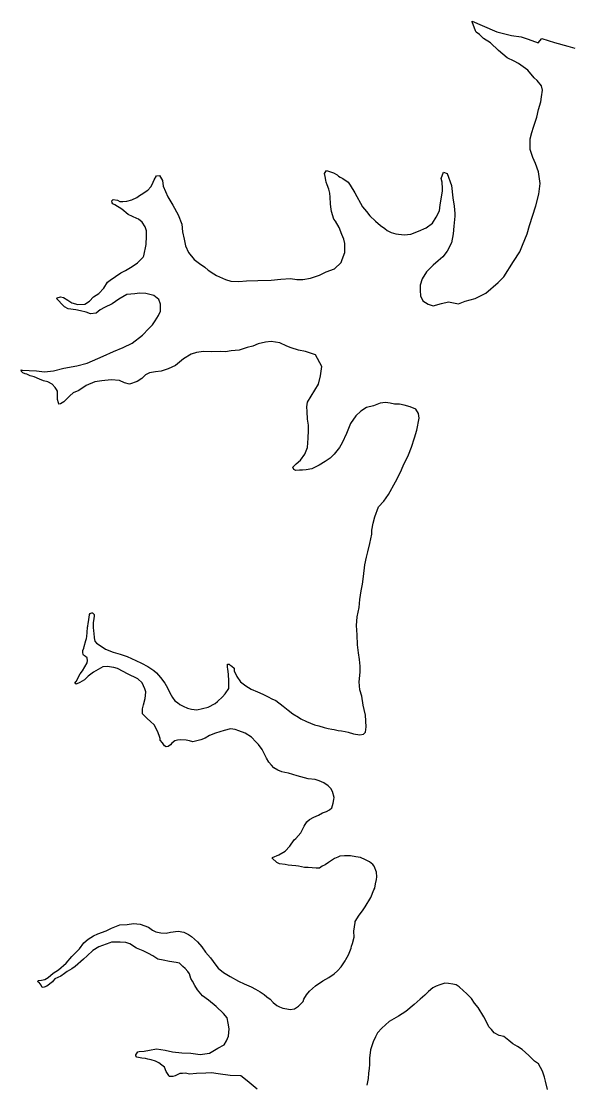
# Model space of a CAD drawing. Extents: x 1377389 to 1380723, y 1168351 to 1170484.
# Drawn here: x 1377603.6 to 1377629.5, y 1170276.6 to 1170326.7 of the extents above; entities that cross this region are included whole.
import ezdxf

# ---------------------------------------------------------------- set-up
doc = ezdxf.new("R2010")
doc.units = 0
doc.layers.add('B_Fill', color=7, linetype='Continuous')

msp = doc.modelspace()

# ---------------------------------------------------------------- linework, layer by layer
at = {"layer": 'B_Fill'}
for points in [[(1377623.474, 1170318.726), (1377623.463, 1170318.836), (1377623.449, 1170319.136), (1377623.406, 1170319.316), (1377623.512, 1170319.609), (1377623.693, 1170319.551), (1377623.891, 1170318.982), (1377623.959, 1170318.392), (1377624.025, 1170318.002), (1377624.049, 1170317.661), (1377624.051, 1170317.531), (1377623.998, 1170317.069), (1377623.973, 1170316.698), (1377623.889, 1170316.276), (1377623.684, 1170315.882), (1377623.478, 1170315.618), (1377623.26, 1170315.425), (1377623.033, 1170315.221), (1377622.895, 1170315.089), (1377622.707, 1170314.906), (1377622.502, 1170314.572), (1377622.416, 1170314.28), (1377622.419, 1170314.02), (1377622.433, 1170313.779), (1377622.546, 1170313.54), (1377622.788, 1170313.373), (1377623.029, 1170313.306), (1377623.418, 1170313.412), (1377623.747, 1170313.497), (1377624.219, 1170313.393), (1377624.537, 1170313.518), (1377625.015, 1170313.655), (1377625.522, 1170313.903), (1377626.095, 1170314.402), (1377626.362, 1170314.666), (1377626.822, 1170315.395), (1377627.116, 1170315.85), (1377627.241, 1170316.162), (1377627.474, 1170316.707), (1377627.579, 1170317.089), (1377627.876, 1170318.016), (1377628.018, 1170318.579), (1377628.081, 1170319.081), (1377628.004, 1170319.631), (1377627.868, 1170320.021), (1377627.734, 1170320.299), (1377627.609, 1170320.679), (1377627.612, 1170321.18), (1377627.688, 1170321.482), (1377627.774, 1170321.743), (1377627.918, 1170322.207), (1377628.003, 1170322.569), (1377628.118, 1170322.931), (1377628.145, 1170323.172), (1377628.19, 1170323.484), (1377628.148, 1170323.683), (1377627.944, 1170323.941), (1377627.792, 1170324.069), (1377627.497, 1170324.426), (1377627.062, 1170324.741), (1377626.851, 1170324.848), (1377626.518, 1170325.014), (1377626.114, 1170325.359), (1377625.738, 1170325.715), (1377625.405, 1170325.921), (1377625.223, 1170326.108), (1377625.061, 1170326.216), (1377625.03, 1170326.276), (1377624.874, 1170326.705), (1377624.864, 1170326.735), (1377625.347, 1170326.541), (1377626.031, 1170326.24), (1377626.724, 1170326.069), (1377627.185, 1170325.996), (1377627.507, 1170325.89), (1377627.989, 1170325.716), (1377628.167, 1170325.919), (1377628.759, 1170325.737), (1377629.392, 1170325.555), (1377629.723, 1170325.46)], [(1377609.037, 1170317.421), (1377608.624, 1170317.615), (1377608.331, 1170317.862), (1377607.998, 1170318.068), (1377607.897, 1170318.116), (1377607.876, 1170318.166), (1377607.855, 1170318.256), (1377607.914, 1170318.317), (1377608.115, 1170318.29), (1377608.226, 1170318.231), (1377608.376, 1170318.223), (1377608.565, 1170318.246), (1377608.795, 1170318.309), (1377609.033, 1170318.423), (1377609.162, 1170318.515), (1377609.311, 1170318.597), (1377609.42, 1170318.679), (1377609.559, 1170318.761), (1377609.697, 1170318.923), (1377609.765, 1170319.035), (1377609.852, 1170319.246), (1377609.959, 1170319.438), (1377610.099, 1170319.45), (1377610.253, 1170319.212), (1377610.276, 1170318.952), (1377610.493, 1170318.443), (1377610.729, 1170318.056), (1377610.985, 1170317.598), (1377611.152, 1170317.149), (1377611.197, 1170316.799), (1377611.261, 1170316.449), (1377611.336, 1170316.13), (1377611.48, 1170315.821), (1377611.745, 1170315.494), (1377611.998, 1170315.297), (1377612.24, 1170315.13), (1377612.402, 1170314.992), (1377612.675, 1170314.815), (1377612.796, 1170314.727), (1377613.219, 1170314.542), (1377613.48, 1170314.465), (1377613.85, 1170314.451), (1377614.21, 1170314.476), (1377614.75, 1170314.493), (1377615.37, 1170314.512), (1377615.839, 1170314.559), (1377616.289, 1170314.585), (1377616.59, 1170314.549), (1377616.88, 1170314.543), (1377617.229, 1170314.608), (1377617.657, 1170314.755), (1377617.975, 1170314.899), (1377618.374, 1170315.045), (1377618.679, 1170315.35), (1377618.728, 1170315.491), (1377618.853, 1170315.814), (1377618.857, 1170316.245), (1377618.814, 1170316.455), (1377618.721, 1170316.664), (1377618.587, 1170316.993), (1377618.412, 1170317.301), (1377618.341, 1170317.391), (1377618.226, 1170317.75), (1377618.193, 1170317.97), (1377618.181, 1170318.11), (1377618.157, 1170318.431), (1377618.144, 1170318.621), (1377618.101, 1170318.801), (1377618.018, 1170319.01), (1377617.977, 1170319.14), (1377617.955, 1170319.23), (1377617.923, 1170319.41), (1377617.891, 1170319.55), (1377617.989, 1170319.691), (1377618.321, 1170319.586), (1377618.492, 1170319.488), (1377618.553, 1170319.419), (1377618.634, 1170319.37), (1377618.765, 1170319.311), (1377619.007, 1170319.144), (1377619.109, 1170318.995), (1377619.334, 1170318.638), (1377619.683, 1170317.981), (1377619.877, 1170317.753), (1377620.039, 1170317.555), (1377620.303, 1170317.298), (1377620.536, 1170317.101), (1377620.738, 1170316.953), (1377620.849, 1170316.855), (1377621.051, 1170316.757), (1377621.272, 1170316.7), (1377621.652, 1170316.655), (1377621.972, 1170316.68), (1377622.33, 1170316.825), (1377622.698, 1170316.981), (1377622.995, 1170317.205), (1377623.172, 1170317.489), (1377623.327, 1170317.791), (1377623.363, 1170318.073), (1377623.428, 1170318.434), (1377623.474, 1170318.726)], [(1377609.918, 1170310.185), (1377609.638, 1170310.141), (1377609.44, 1170310.038), (1377609.262, 1170309.875), (1377609.044, 1170309.732), (1377608.685, 1170309.606), (1377608.454, 1170309.663), (1377608.213, 1170309.78), (1377607.822, 1170309.815), (1377607.373, 1170309.768), (1377607.043, 1170309.714), (1377606.635, 1170309.548), (1377606.299, 1170309.302), (1377606.03, 1170309.188), (1377605.862, 1170309.056), (1377605.753, 1170308.944), (1377605.586, 1170308.771), (1377605.427, 1170308.679), (1377605.357, 1170308.668), (1377605.326, 1170308.727), (1377605.294, 1170308.887), (1377605.279, 1170309.268), (1377605.238, 1170309.348), (1377605.176, 1170309.447), (1377605.034, 1170309.605), (1377604.832, 1170309.713), (1377604.622, 1170309.76), (1377604.43, 1170309.837), (1377604.179, 1170309.944), (1377603.998, 1170310.002), (1377603.837, 1170310.07), (1377603.757, 1170310.099), (1377603.656, 1170310.147), (1377603.585, 1170310.206), (1377603.574, 1170310.277), (1377603.614, 1170310.267), (1377603.945, 1170310.252), (1377604.295, 1170310.226), (1377604.666, 1170310.192), (1377605.105, 1170310.238), (1377605.584, 1170310.355), (1377606.192, 1170310.464), (1377606.681, 1170310.601), (1377607.436, 1170310.932), (1377607.924, 1170311.14), (1377608.381, 1170311.336), (1377608.809, 1170311.533), (1377609.294, 1170311.911), (1377609.599, 1170312.236), (1377609.767, 1170312.398), (1377609.904, 1170312.601), (1377610.061, 1170312.844), (1377610.158, 1170313.055), (1377610.154, 1170313.376), (1377610.08, 1170313.606), (1377609.838, 1170313.793), (1377609.466, 1170313.878), (1377609.166, 1170313.904), (1377608.936, 1170313.87), (1377608.557, 1170313.835), (1377608.189, 1170313.619), (1377607.862, 1170313.404), (1377607.505, 1170313.229), (1377607.306, 1170313.106), (1377607.118, 1170312.953), (1377606.849, 1170312.929), (1377606.648, 1170312.996), (1377606.366, 1170313.072), (1377606.156, 1170313.12), (1377605.795, 1170313.155), (1377605.614, 1170313.252), (1377605.481, 1170313.401), (1377605.35, 1170313.539), (1377605.299, 1170313.589), (1377605.248, 1170313.638), (1377605.278, 1170313.679), (1377605.427, 1170313.721), (1377605.577, 1170313.693), (1377605.769, 1170313.575), (1377605.971, 1170313.448), (1377606.252, 1170313.372), (1377606.572, 1170313.386), (1377606.79, 1170313.519), (1377606.988, 1170313.723), (1377607.235, 1170313.887), (1377607.472, 1170314.141), (1377607.648, 1170314.414), (1377607.777, 1170314.516), (1377608.272, 1170314.864), (1377608.501, 1170314.977), (1377608.818, 1170315.162), (1377609.066, 1170315.326), (1377609.332, 1170315.6), (1377609.362, 1170315.661), (1377609.474, 1170316.204), (1377609.489, 1170316.595), (1377609.495, 1170316.836), (1377609.433, 1170317.035), (1377609.28, 1170317.254), (1377609.118, 1170317.392), (1377609.037, 1170317.421)], [(1377619.534, 1170295.554), (1377619.578, 1170296.005), (1377619.584, 1170296.296), (1377619.55, 1170296.607), (1377619.495, 1170296.927), (1377619.46, 1170297.307), (1377619.433, 1170297.778), (1377619.407, 1170298.219), (1377619.432, 1170298.62), (1377619.536, 1170299.062), (1377619.57, 1170299.444), (1377619.635, 1170299.846), (1377619.69, 1170300.167), (1377619.735, 1170300.529), (1377619.798, 1170301.071), (1377619.873, 1170301.443), (1377619.949, 1170301.695), (1377620.044, 1170302.087), (1377620.128, 1170302.519), (1377620.135, 1170302.71), (1377620.201, 1170303.041), (1377620.266, 1170303.343), (1377620.45, 1170303.807), (1377620.696, 1170304.081), (1377620.912, 1170304.395), (1377621.244, 1170304.991), (1377621.488, 1170305.455), (1377621.614, 1170305.748), (1377621.866, 1170306.273), (1377622.002, 1170306.636), (1377622.145, 1170307.079), (1377622.261, 1170307.431), (1377622.363, 1170307.994), (1377622.34, 1170308.214), (1377622.207, 1170308.423), (1377621.935, 1170308.539), (1377621.654, 1170308.616), (1377621.443, 1170308.653), (1377621.203, 1170308.659), (1377620.992, 1170308.706), (1377620.772, 1170308.733), (1377620.522, 1170308.7), (1377620.214, 1170308.585), (1377619.885, 1170308.5), (1377619.607, 1170308.336), (1377619.38, 1170308.112), (1377619.125, 1170307.748), (1377619.028, 1170307.516), (1377618.941, 1170307.274), (1377618.727, 1170306.84), (1377618.6, 1170306.618), (1377618.345, 1170306.294), (1377618.157, 1170306.11), (1377617.929, 1170305.957), (1377617.642, 1170305.782), (1377617.493, 1170305.7), (1377617.294, 1170305.607), (1377617.035, 1170305.553), (1377616.855, 1170305.551), (1377616.715, 1170305.549), (1377616.545, 1170305.536), (1377616.454, 1170305.575), (1377616.393, 1170305.685), (1377616.56, 1170305.847), (1377616.758, 1170306.011), (1377616.964, 1170306.294), (1377617.1, 1170306.617), (1377617.124, 1170307.048), (1377617.139, 1170307.419), (1377617.135, 1170307.67), (1377617.101, 1170307.96), (1377617.076, 1170308.311), (1377617.063, 1170308.541), (1377617.1, 1170308.762), (1377617.609, 1170309.611), (1377617.713, 1170309.994), (1377617.767, 1170310.436), (1377617.47, 1170310.983), (1377616.997, 1170311.147), (1377616.676, 1170311.212), (1377616.314, 1170311.317), (1377616.123, 1170311.395), (1377615.791, 1170311.551), (1377615.37, 1170311.625), (1377615.11, 1170311.591), (1377614.761, 1170311.516), (1377614.513, 1170311.392), (1377614.244, 1170311.328), (1377613.865, 1170311.203), (1377613.485, 1170311.177), (1377613.216, 1170311.134), (1377612.996, 1170311.141), (1377612.536, 1170311.124), (1377612.175, 1170311.139), (1377611.856, 1170311.104), (1377611.597, 1170311.021), (1377611.24, 1170310.795), (1377610.854, 1170310.489), (1377610.506, 1170310.324), (1377610.177, 1170310.219), (1377609.918, 1170310.185)], [(1377606.687, 1170297.88), (1377606.704, 1170298.13), (1377606.723, 1170298.181), (1377606.731, 1170298.301), (1377606.759, 1170298.482), (1377606.787, 1170298.623), (1377606.796, 1170298.693), (1377606.805, 1170298.733), (1377606.825, 1170298.774), (1377606.864, 1170298.794), (1377606.914, 1170298.815), (1377606.944, 1170298.806), (1377607.015, 1170298.726), (1377607.016, 1170298.656), (1377607.008, 1170298.546), (1377606.971, 1170298.345), (1377606.972, 1170298.275), (1377606.974, 1170298.134), (1377606.986, 1170297.944), (1377607.008, 1170297.844), (1377607.021, 1170297.624), (1377607.053, 1170297.474), (1377607.124, 1170297.385), (1377607.205, 1170297.326), (1377607.548, 1170297.1), (1377607.91, 1170296.954), (1377608.242, 1170296.859), (1377608.574, 1170296.743), (1377608.986, 1170296.559), (1377609.258, 1170296.432), (1377609.55, 1170296.276), (1377609.833, 1170296.089), (1377609.955, 1170295.981), (1377610.148, 1170295.753), (1377610.362, 1170295.485), (1377610.475, 1170295.276), (1377610.598, 1170295.027), (1377610.711, 1170294.808), (1377610.823, 1170294.65), (1377610.954, 1170294.581), (1377611.066, 1170294.483), (1377611.227, 1170294.405), (1377611.428, 1170294.307), (1377611.619, 1170294.26), (1377611.86, 1170294.233), (1377612.398, 1170294.351), (1377612.736, 1170294.526), (1377612.845, 1170294.618), (1377613.081, 1170294.852), (1377613.21, 1170294.994), (1377613.376, 1170295.237), (1377613.383, 1170295.457), (1377613.38, 1170295.698), (1377613.368, 1170295.808), (1377613.357, 1170295.918), (1377613.334, 1170296.148), (1377613.322, 1170296.249), (1377613.311, 1170296.329), (1377613.311, 1170296.369), (1377613.32, 1170296.389), (1377613.39, 1170296.38), (1377613.431, 1170296.35), (1377613.522, 1170296.291), (1377613.633, 1170296.193), (1377613.635, 1170296.072), (1377613.749, 1170295.803), (1377613.922, 1170295.555), (1377614.185, 1170295.368), (1377614.437, 1170295.212), (1377614.739, 1170295.085), (1377614.981, 1170294.969), (1377615.242, 1170294.842), (1377615.404, 1170294.754), (1377615.605, 1170294.667), (1377615.939, 1170294.401), (1377616.181, 1170294.214), (1377616.394, 1170294.046), (1377616.666, 1170293.88), (1377616.777, 1170293.811), (1377617.049, 1170293.684), (1377617.422, 1170293.519), (1377617.632, 1170293.472), (1377617.883, 1170293.405), (1377618.064, 1170293.358), (1377618.235, 1170293.32), (1377618.355, 1170293.302), (1377618.536, 1170293.264), (1377618.706, 1170293.236), (1377618.876, 1170293.209), (1377619.017, 1170293.181), (1377619.258, 1170293.104), (1377619.559, 1170293.048), (1377619.739, 1170293.081), (1377619.837, 1170293.172), (1377619.864, 1170293.433), (1377619.836, 1170293.974), (1377619.772, 1170294.254), (1377619.72, 1170294.454), (1377619.654, 1170294.884), (1377619.569, 1170295.183), (1377619.534, 1170295.554)], [(1377617.065, 1170288.953), (1377617.193, 1170289.055), (1377617.392, 1170289.158), (1377617.611, 1170289.261), (1377617.809, 1170289.364), (1377617.998, 1170289.437), (1377618.137, 1170289.519), (1377618.236, 1170289.611), (1377618.303, 1170289.832), (1377618.341, 1170290.003), (1377618.349, 1170290.094), (1377618.276, 1170290.373), (1377618.193, 1170290.523), (1377618.072, 1170290.651), (1377617.87, 1170290.789), (1377617.638, 1170290.886), (1377617.457, 1170290.943), (1377617.127, 1170290.979), (1377616.605, 1170291.122), (1377616.193, 1170291.236), (1377616.022, 1170291.274), (1377615.882, 1170291.312), (1377615.691, 1170291.38), (1377615.509, 1170291.497), (1377615.397, 1170291.626), (1377615.265, 1170291.765), (1377615.162, 1170291.954), (1377614.957, 1170292.362), (1377614.783, 1170292.59), (1377614.652, 1170292.728), (1377614.449, 1170292.936), (1377614.156, 1170293.133), (1377613.844, 1170293.248), (1377613.683, 1170293.306), (1377613.463, 1170293.333), (1377613.154, 1170293.249), (1377612.745, 1170293.133), (1377612.467, 1170293.019), (1377612.268, 1170292.896), (1377612.049, 1170292.812), (1377611.67, 1170292.727), (1377611.52, 1170292.765), (1377611.359, 1170292.803), (1377611.119, 1170292.809), (1377610.949, 1170292.797), (1377610.82, 1170292.765), (1377610.691, 1170292.663), (1377610.622, 1170292.582), (1377610.513, 1170292.5), (1377610.423, 1170292.489), (1377610.333, 1170292.528), (1377610.241, 1170292.677), (1377610.129, 1170292.805), (1377610.128, 1170292.886), (1377610.086, 1170293.025), (1377610.003, 1170293.225), (1377609.859, 1170293.523), (1377609.686, 1170293.681), (1377609.514, 1170293.819), (1377609.301, 1170294.037), (1377609.298, 1170294.287), (1377609.345, 1170294.468), (1377609.421, 1170294.76), (1377609.439, 1170294.901), (1377609.457, 1170295.082), (1377609.415, 1170295.221), (1377609.281, 1170295.51), (1377609.078, 1170295.698), (1377608.595, 1170295.932), (1377608.383, 1170296.039), (1377608.121, 1170296.176), (1377607.951, 1170296.223), (1377607.63, 1170296.279), (1377607.43, 1170296.266), (1377607.212, 1170296.133), (1377606.993, 1170296.009), (1377606.736, 1170295.815), (1377606.558, 1170295.642), (1377606.449, 1170295.591), (1377606.34, 1170295.519), (1377606.171, 1170295.436), (1377606.11, 1170295.496), (1377606.169, 1170295.577), (1377606.354, 1170295.93), (1377606.462, 1170296.072), (1377606.58, 1170296.254), (1377606.687, 1170296.456), (1377606.705, 1170296.557), (1377606.694, 1170296.667), (1377606.684, 1170296.687), (1377606.603, 1170296.746), (1377606.512, 1170296.815), (1377606.501, 1170296.865), (1377606.48, 1170296.924), (1377606.489, 1170297.025), (1377606.527, 1170297.146), (1377606.546, 1170297.216), (1377606.622, 1170297.498), (1377606.661, 1170297.599), (1377606.67, 1170297.699), (1377606.687, 1170297.88)], [(1377609.189, 1170284.111), (1377609.581, 1170283.966), (1377609.773, 1170283.838), (1377609.934, 1170283.75), (1377610.165, 1170283.704), (1377610.425, 1170283.697), (1377610.625, 1170283.73), (1377610.984, 1170283.785), (1377611.245, 1170283.739), (1377611.477, 1170283.622), (1377611.608, 1170283.533), (1377611.891, 1170283.287), (1377612.105, 1170283.039), (1377612.278, 1170282.791), (1377612.512, 1170282.533), (1377612.757, 1170282.176), (1377612.879, 1170282.037), (1377613.132, 1170281.84), (1377613.445, 1170281.644), (1377613.828, 1170281.419), (1377614.11, 1170281.293), (1377614.432, 1170281.157), (1377614.633, 1170281.05), (1377614.855, 1170280.922), (1377615.047, 1170280.795), (1377615.179, 1170280.686), (1377615.33, 1170280.568), (1377615.472, 1170280.42), (1377615.645, 1170280.272), (1377615.765, 1170280.213), (1377615.926, 1170280.145), (1377616.117, 1170280.118), (1377616.267, 1170280.09), (1377616.487, 1170280.123), (1377616.675, 1170280.246), (1377616.882, 1170280.46), (1377616.921, 1170280.57), (1377617.048, 1170280.783), (1377617.186, 1170280.955), (1377617.472, 1170281.21), (1377617.819, 1170281.435), (1377618.097, 1170281.599), (1377618.355, 1170281.773), (1377618.503, 1170281.916), (1377618.68, 1170282.099), (1377618.867, 1170282.382), (1377618.906, 1170282.453), (1377619.023, 1170282.665), (1377619.158, 1170282.988), (1377619.177, 1170283.078), (1377619.215, 1170283.209), (1377619.291, 1170283.501), (1377619.277, 1170283.791), (1377619.342, 1170284.193), (1377619.351, 1170284.243), (1377619.527, 1170284.537), (1377619.694, 1170284.749), (1377619.822, 1170284.932), (1377620.085, 1170285.377), (1377620.231, 1170285.729), (1377620.269, 1170285.82), (1377620.307, 1170286.011), (1377620.354, 1170286.222), (1377620.372, 1170286.353), (1377620.359, 1170286.573), (1377620.235, 1170286.852), (1377620.174, 1170286.932), (1377620.022, 1170287.05), (1377619.831, 1170287.147), (1377619.589, 1170287.254), (1377619.369, 1170287.301), (1377619.118, 1170287.338), (1377618.838, 1170287.344), (1377618.618, 1170287.331), (1377618.518, 1170287.279), (1377618.369, 1170287.207), (1377618.092, 1170287.023), (1377617.923, 1170286.92), (1377617.784, 1170286.848), (1377617.655, 1170286.766), (1377617.505, 1170286.764), (1377617.125, 1170286.789), (1377616.945, 1170286.786), (1377616.674, 1170286.852), (1377616.544, 1170286.861), (1377616.353, 1170286.878), (1377616.183, 1170286.896), (1377616.032, 1170286.924), (1377615.772, 1170286.97), (1377615.651, 1170287.018), (1377615.418, 1170287.226), (1377615.438, 1170287.266), (1377615.736, 1170287.381), (1377616.034, 1170287.555), (1377616.251, 1170287.789), (1377616.466, 1170288.093), (1377616.535, 1170288.164), (1377616.772, 1170288.428), (1377616.86, 1170288.589), (1377616.938, 1170288.741), (1377617.065, 1170288.953)], [(1377611.187, 1170277.072), (1377611.067, 1170277.06), (1377610.839, 1170276.956), (1377610.729, 1170276.925), (1377610.559, 1170276.932), (1377610.538, 1170276.972), (1377610.416, 1170277.161), (1377610.333, 1170277.36), (1377610.221, 1170277.459), (1377610.07, 1170277.577), (1377609.909, 1170277.655), (1377609.708, 1170277.712), (1377609.557, 1170277.75), (1377609.447, 1170277.769), (1377609.267, 1170277.786), (1377609.026, 1170277.833), (1377608.985, 1170277.893), (1377608.984, 1170277.953), (1377609.082, 1170278.085), (1377609.142, 1170278.105), (1377609.372, 1170278.119), (1377609.631, 1170278.172), (1377609.961, 1170278.227), (1377610.372, 1170278.163), (1377610.713, 1170278.087), (1377611.164, 1170278.034), (1377611.584, 1170278.019), (1377612.025, 1170277.955), (1377612.464, 1170278.032), (1377612.861, 1170278.258), (1377613.159, 1170278.412), (1377613.267, 1170278.604), (1377613.364, 1170278.836), (1377613.399, 1170279.168), (1377613.345, 1170279.438), (1377613.302, 1170279.688), (1377613.119, 1170279.896), (1377612.784, 1170280.232), (1377612.41, 1170280.527), (1377612.127, 1170280.734), (1377611.903, 1170281.011), (1377611.78, 1170281.22), (1377611.667, 1170281.419), (1377611.585, 1170281.558), (1377611.522, 1170281.768), (1377611.441, 1170281.877), (1377611.319, 1170282.016), (1377611.207, 1170282.124), (1377611.045, 1170282.272), (1377610.894, 1170282.31), (1377610.574, 1170282.346), (1377610.283, 1170282.412), (1377610.032, 1170282.459), (1377609.79, 1170282.616), (1377609.588, 1170282.723), (1377609.326, 1170282.85), (1377609.024, 1170282.986), (1377608.701, 1170283.192), (1377608.521, 1170283.249), (1377608.24, 1170283.265), (1377607.84, 1170283.27), (1377607.751, 1170283.229), (1377607.233, 1170283.051), (1377606.955, 1170282.867), (1377606.689, 1170282.622), (1377606.521, 1170282.459), (1377606.125, 1170282.113), (1377605.957, 1170282.01), (1377605.739, 1170281.877), (1377605.62, 1170281.785), (1377605.451, 1170281.663), (1377605.163, 1170281.528), (1377605.084, 1170281.447), (1377605.045, 1170281.396), (1377604.788, 1170281.192), (1377604.658, 1170281.14), (1377604.558, 1170281.129), (1377604.517, 1170281.228), (1377604.425, 1170281.367), (1377604.355, 1170281.386), (1377604.344, 1170281.416), (1377604.384, 1170281.457), (1377604.534, 1170281.479), (1377604.693, 1170281.502), (1377604.852, 1170281.594), (1377605.089, 1170281.808), (1377605.327, 1170281.962), (1377605.693, 1170282.277), (1377605.969, 1170282.582), (1377606.186, 1170282.806), (1377606.324, 1170282.958), (1377606.53, 1170283.231), (1377606.728, 1170283.405), (1377606.986, 1170283.569), (1377607.185, 1170283.652), (1377607.582, 1170283.808), (1377607.831, 1170283.931), (1377608.229, 1170284.077), (1377608.579, 1170284.102), (1377608.868, 1170284.146), (1377609.189, 1170284.111)], [(1377628.424, 1170276.311), (1377628.329, 1170276.701), (1377628.286, 1170276.9), (1377628.192, 1170277.18), (1377628.007, 1170277.528), (1377627.806, 1170277.646), (1377627.542, 1170277.923), (1377627.238, 1170278.199), (1377627.016, 1170278.346), (1377626.794, 1170278.473), (1377626.601, 1170278.631), (1377626.359, 1170278.808), (1377626.138, 1170278.855), (1377625.916, 1170278.992), (1377625.784, 1170279.141), (1377625.652, 1170279.269), (1377625.528, 1170279.538), (1377625.416, 1170279.747), (1377625.159, 1170280.185), (1377624.987, 1170280.383), (1377624.833, 1170280.601), (1377624.61, 1170280.849), (1377624.458, 1170280.967), (1377624.256, 1170281.155), (1377624.114, 1170281.253), (1377623.964, 1170281.281), (1377623.753, 1170281.308), (1377623.573, 1170281.325), (1377623.344, 1170281.252), (1377623.165, 1170281.189), (1377623.016, 1170281.117), (1377622.808, 1170280.944), (1377622.64, 1170280.761), (1377622.413, 1170280.567), (1377622.126, 1170280.323), (1377621.741, 1170279.996), (1377621.394, 1170279.771), (1377620.957, 1170279.524), (1377620.611, 1170279.209), (1377620.404, 1170278.985), (1377620.307, 1170278.793), (1377620.2, 1170278.561), (1377620.075, 1170278.189), (1377620.021, 1170277.787), (1377620.025, 1170277.496), (1377620.007, 1170277.296), (1377619.98, 1170277.075), (1377619.954, 1170276.824), (1377619.898, 1170276.512)], [(1377614.719, 1170276.319), (1377614.243, 1170276.713), (1377613.94, 1170276.96), (1377613.439, 1170276.973), (1377612.878, 1170277.055), (1377612.557, 1170277.101), (1377612.288, 1170277.077), (1377611.848, 1170277.061), (1377611.518, 1170277.036), (1377611.327, 1170277.074), (1377611.187, 1170277.072)]]:
    msp.add_lwpolyline(points, dxfattribs=at)

doc.saveas('drawing.dxf')
